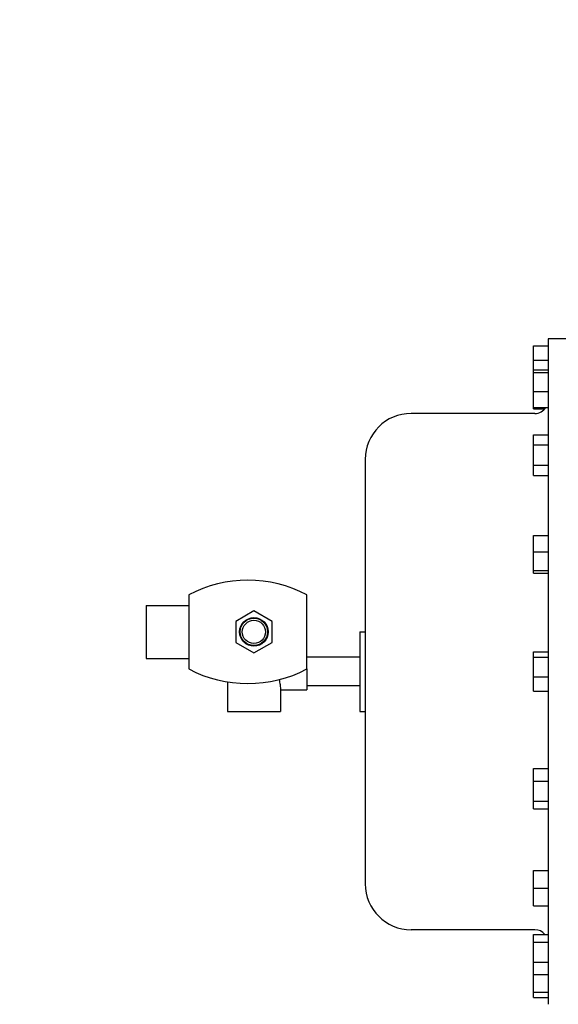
# Model space of a CAD drawing. Header units: inches. Extents: x 24 to 1128, y -69 to 748.
# Tile 282 of 656: x 359 to 369, y 595 to 614. Entities that reach past the tile are written whole.
import ezdxf

# ---------------------------------------------------------------- set-up
doc = ezdxf.new("R2010")
doc.units = ezdxf.units.IN
doc.header["$LTSCALE"] = 32
doc.header["$MEASUREMENT"] = 0
doc.layers.add('Dimension (ANSI)', color=7, linetype='Continuous', lineweight=25)
doc.layers.add('Visible (ANSI)', color=7, linetype='Continuous', lineweight=30)
doc.styles.add('Note Text (ANSI)', font='tahoma.ttf')
doc.dimstyles.new('SB Fraction-16 (ANSI)', dxfattribs={"dimscale": 32, "dimtxt": 0.125, "dimasz": 0.098425, "dimexe": 0.125, "dimexo": 0.0625, "dimgap": 0.031496, "dimtad": 0, "dimtih": 1, "dimtoh": 1, "dimdec": 4, "dimrnd": 1e-08, "dimzin": 0, "dimdsep": 46, "dimlunit": 5, "dimtxsty": 'Note Text (ANSI)', "dimcen": 0.09, "dimdle": 0.393701, "dimclrd": 256, "dimclre": 256, "dimclrt": 256, "dimadec": 0, "dimazin": 3, "dimtfac": 0.96, "dimtofl": 0, "dimtmove": 0, "dimatfit": 3, "dimfxl": 1, "dimfrac": 2, "dimtolj": 1, "dimtzin": 12, "dimlwd": -1, "dimlwe": -1, "dimarcsym": 0})

# ---------------------------------------------------------------- blocks, each defined once
blk = doc.blocks.new('*D18')
at = {"layer": 'Defpoints', "color": 0, "transparency": 16777216}
for p in [(496.281, 687.669), (344.474, 549.669), (496.281, 549.669)]:
    blk.add_point(p, dxfattribs=at)
at = {"layer": 'Dimension (ANSI)', "transparency": 16777216}
for p, q in [((494.281, 687.669), (340.474, 687.669)), ((344.474, 684.519), (344.474, 621.768)), ((344.474, 552.818), (344.474, 615.569)), ((494.281, 549.669), (340.474, 549.669))]:
    blk.add_line(p, q, dxfattribs=at)
for points in [[(343.949, 684.519), (344.999, 684.519), (344.474, 687.669)], [(343.949, 552.818), (344.999, 552.818), (344.474, 549.669)]]:
    blk.add_solid(points, dxfattribs=at)
at = {"layer": 'Dimension (ANSI)', "transparency": 16777216, "insert": (340.372, 620.76), "char_height": 4, "attachment_point": 1, "style": 'Note Text (ANSI)'}
blk.add_mtext('\\A1;138', dxfattribs=at)

msp = doc.modelspace()

# ---------------------------------------------------------------- linework, layer by layer
at = {"layer": 'Visible (ANSI)'}
for p, q in [((368.38563, 607.62906), (368.38563, 607.90013)), ((368.38563, 607.90013), (368.66163, 607.90013)), ((368.66163, 608.02953), (368.66163, 595.46753)), ((369.10463, 608.02953), (368.66163, 608.02953)), ((368.38563, 607.44394), (368.38563, 607.62906)), ((368.38563, 607.62906), (368.66163, 607.62906)), ((368.38563, 607.3939), (368.38563, 607.44394)), ((368.38563, 607.44394), (368.66163, 607.44394)), ((368.38563, 607.03972), (368.38563, 607.3939)), ((368.38563, 607.3939), (368.66163, 607.3939)), ((368.38563, 606.73558), (368.38563, 607.03972)), ((368.38563, 607.03972), (368.66163, 607.03972)), ((368.38563, 606.73558), (368.66163, 606.73558)), ((368.38563, 606.70968), (368.38563, 606.73558)), ((368.41163, 606.62253), (366.07763, 606.62253)), ((368.38563, 606.70968), (368.60132, 606.70968)), ((368.38563, 606.21989), (368.66163, 606.21989)), ((368.38563, 606.02821), (368.38563, 606.21989)), ((368.38563, 606.02821), (368.66163, 606.02821)), ((368.38563, 605.64485), (368.38563, 606.02821)), ((365.21063, 605.75553), (365.21063, 597.74153)), ((368.38563, 605.64485), (368.66163, 605.64485)), ((368.38563, 605.45317), (368.38563, 605.64485)), ((368.38563, 605.45317), (368.66163, 605.45317)), ((368.38563, 604.01098), (368.38563, 604.31512)), ((368.38563, 604.31512), (368.66163, 604.31512)), ((368.38563, 603.6568), (368.38563, 604.01098)), ((368.38563, 604.01098), (368.66163, 604.01098)), ((368.38563, 603.60676), (368.38563, 603.6568)), ((368.38563, 603.6568), (368.66163, 603.6568)), ((368.38563, 603.60676), (368.66163, 603.60676)), ((361.88063, 603.19853), (361.88063, 601.79853)), ((364.11063, 601.79853), (364.11063, 603.19853)), ((361.08063, 602.99853), (361.08063, 601.99853)), ((361.08063, 602.99853), (361.88063, 602.99853)), ((363.11063, 602.89575), (362.76663, 602.69714)), ((363.45463, 602.69714), (363.11063, 602.89575)), ((362.76663, 602.69714), (362.76663, 602.29992)), ((363.45463, 602.29992), (363.45463, 602.69714)), ((365.11063, 602.49853), (365.11063, 600.99853)), ((365.11063, 602.49853), (365.21063, 602.49853)), ((362.76663, 602.29992), (363.11063, 602.10131)), ((363.11063, 602.10131), (363.45463, 602.29992)), ((368.38563, 602.01961), (368.38563, 602.11883)), ((368.38563, 602.11883), (368.66163, 602.11883)), ((361.08063, 601.99853), (361.88063, 601.99853)), ((365.11063, 602.01854), (364.11063, 602.01854)), ((368.38563, 601.64931), (368.38563, 602.01961)), ((368.38563, 602.01961), (368.66163, 602.01961)), ((364.11063, 601.79853), (364.11063, 601.40453)), ((362.61063, 601.55464), (362.61063, 600.99853)), ((368.38563, 601.37823), (368.38563, 601.64931)), ((368.38563, 601.64931), (368.66163, 601.64931)), ((363.61063, 601.44143), (363.61063, 600.99853)), ((363.61063, 601.40453), (364.11063, 601.40453)), ((365.11063, 601.47851), (364.11063, 601.47851)), ((368.38563, 601.37823), (368.66163, 601.37823)), ((362.61063, 600.99853), (363.61063, 600.99853)), ((365.11063, 600.99853), (365.21063, 600.99853)), ((368.38563, 599.68283), (368.38563, 599.9162)), ((368.38563, 599.9162), (368.66163, 599.9162)), ((368.38563, 599.30275), (368.38563, 599.68283)), ((368.38563, 599.68283), (368.66163, 599.68283)), ((368.38563, 599.15604), (368.38563, 599.30275)), ((368.38563, 599.30275), (368.66163, 599.30275)), ((368.38563, 599.15604), (368.66163, 599.15604)), ((368.38563, 597.66053), (368.38563, 597.99253)), ((368.38563, 597.99253), (368.66163, 597.99253)), ((368.38563, 597.32853), (368.38563, 597.66053)), ((368.38563, 597.66053), (368.66163, 597.66053)), ((368.38563, 597.32853), (368.66163, 597.32853)), ((368.41163, 596.87453), (366.07763, 596.87453)), ((368.38563, 596.64068), (368.38563, 596.78738)), ((368.38563, 596.78738), (368.66163, 596.78738)), ((368.38563, 596.26059), (368.38563, 596.64068)), ((368.38563, 596.64068), (368.66163, 596.64068)), ((368.38563, 596.02722), (368.38563, 596.26059)), ((368.38563, 596.26059), (368.66163, 596.26059)), ((368.38563, 595.69615), (368.38563, 596.02722)), ((368.38563, 596.02722), (368.66163, 596.02722)), ((368.38563, 595.59693), (368.38563, 595.69615)), ((368.38563, 595.69615), (368.66163, 595.69615)), ((368.38563, 595.59693), (368.66163, 595.59693))]:
    msp.add_line(p, q, dxfattribs=at)
for radius in [0.27002, 0.25819, 0.219]:
    msp.add_circle((363.11063, 602.49853), radius, dxfattribs=at)
for centre, radius, start, end in [((368.41163, 606.87253), 0.25, 270, 326.783898), ((366.07763, 605.75553), 0.867, 90, 180), ((362.99563, 601.07562), 2.39791, 62.290526, 117.709474), ((362.99563, 603.92144), 2.39791, 242.290526, 297.709474), ((366.07763, 597.74153), 0.867, 180, 270), ((368.41163, 596.62453), 0.25, 40.647685, 90)]:
    msp.add_arc(centre, radius, start, end, dxfattribs=at)
msp.add_open_spline([(363.58631, 601.59743), (363.59201, 601.56149), (363.5986, 601.52891), (363.60748, 601.47881), (363.61057, 601.45768), (363.61061, 601.44147)], degree=3, knots=[0.383260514, 0.383260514, 0.383260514, 0.383260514, 0.674479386, 0.674479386, 0.933883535, 0.933883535, 0.933883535, 0.933883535], dxfattribs=at)

# ---------------------------------------------------------------- dimensions: what is measured, and where the dimension line sits
at = {"layer": 'Dimension (ANSI)'}
dim = msp.add_linear_dim(base=(344.47435, 549.66853), p1=(496.28063, 687.66853), p2=(496.28063, 549.66853), angle=90, dimstyle='SB Fraction-16 (ANSI)', override={"dimgap": 0.031496, "dimdec": 4, "dimtol": 0, "dimlim": 0, "dimtp": 0, "dimtm": 0, "dimtdec": 2, "dimatfit": 1}, dxfattribs=at)
dim.commit()
dim.dimension.update_dxf_attribs({"geometry": '*D18', "text_midpoint": (344.47435, 618.66853), "dimtype": 160})

doc.saveas('drawing.dxf')
